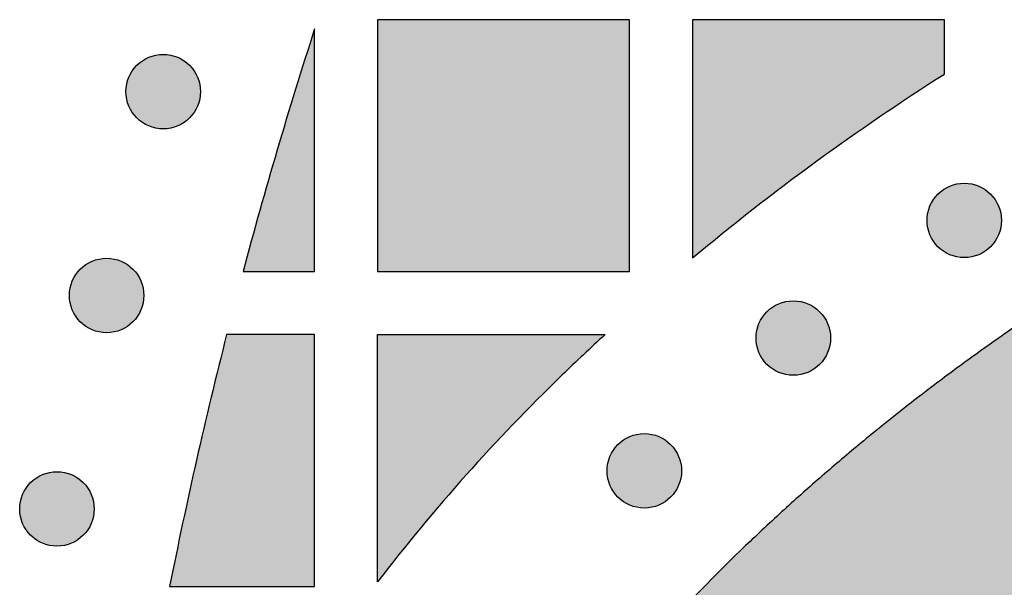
# Model space of a CAD drawing. Header units: millimetres. Extents: x -3873 to -97, y 912 to 4165.
# Tile 607 of 656: x -583 to -536, y 3965 to 3992. Entities that reach past the tile are written whole.
import ezdxf

# ---------------------------------------------------------------- set-up
doc = ezdxf.new("R2010")
doc.units = ezdxf.units.MM
doc.layers.add('pattern', color=7, linetype='Continuous', true_color=0x000000)

msp = doc.modelspace()

# ---------------------------------------------------------------- hatches: boundary and pattern name
at = {"layer": 'pattern'}
for points in [[(-572.499, 3980.323), (-569.092, 3980.323), (-569.092, 3991.88), (-570.869, 3986.123)], [(-566.092, 3980.323), (-554.092, 3980.323), (-554.092, 3992.323), (-566.092, 3992.323)], [(-539.092, 3989.732), (-539.092, 3992.323), (-551.092, 3992.323), (-551.092, 3980.971), (-548.201, 3983.305), (-545.234, 3985.546), (-542.196, 3987.689)], [(-575.049, 3990.151), (-575.077, 3990.178), (-575.106, 3990.205), (-575.136, 3990.232), (-575.167, 3990.258), (-575.199, 3990.284), (-575.231, 3990.309), (-575.264, 3990.334), (-575.299, 3990.358), (-575.333, 3990.382), (-575.369, 3990.404), (-575.406, 3990.426), (-575.443, 3990.448), (-575.481, 3990.468), (-575.52, 3990.488), (-575.559, 3990.507), (-575.599, 3990.525), (-575.64, 3990.542), (-575.681, 3990.558), (-575.723, 3990.573), (-575.766, 3990.587), (-575.809, 3990.6), (-575.852, 3990.612), (-575.896, 3990.623), (-575.94, 3990.633), (-575.985, 3990.642), (-576.03, 3990.649), (-576.075, 3990.656), (-576.121, 3990.661), (-576.166, 3990.665), (-576.212, 3990.668), (-576.258, 3990.67), (-576.304, 3990.67), (-576.35, 3990.67), (-576.396, 3990.668), (-576.442, 3990.665), (-576.487, 3990.661), (-576.533, 3990.656), (-576.578, 3990.649), (-576.623, 3990.642), (-576.667, 3990.633), (-576.712, 3990.623), (-576.756, 3990.612), (-576.799, 3990.6), (-576.842, 3990.587), (-576.885, 3990.573), (-576.927, 3990.558), (-576.968, 3990.542), (-577.009, 3990.525), (-577.049, 3990.507), (-577.088, 3990.488), (-577.127, 3990.468), (-577.165, 3990.448), (-577.202, 3990.426), (-577.239, 3990.404), (-577.274, 3990.382), (-577.309, 3990.358), (-577.343, 3990.334), (-577.377, 3990.309), (-577.409, 3990.284), (-577.441, 3990.258), (-577.471, 3990.232), (-577.501, 3990.205), (-577.53, 3990.178), (-577.559, 3990.151), (-577.586, 3990.123), (-577.613, 3990.094), (-577.64, 3990.064), (-577.666, 3990.033), (-577.692, 3990.001), (-577.717, 3989.969), (-577.742, 3989.936), (-577.766, 3989.902), (-577.789, 3989.867), (-577.812, 3989.831), (-577.834, 3989.794), (-577.855, 3989.757), (-577.876, 3989.719), (-577.895, 3989.68), (-577.914, 3989.641), (-577.932, 3989.601), (-577.949, 3989.56), (-577.965, 3989.519), (-577.98, 3989.477), (-577.995, 3989.434), (-578.008, 3989.391), (-578.02, 3989.348), (-578.031, 3989.304), (-578.041, 3989.26), (-578.049, 3989.215), (-578.057, 3989.17), (-578.063, 3989.125), (-578.069, 3989.079), (-578.073, 3989.034), (-578.076, 3988.988), (-578.078, 3988.942), (-578.078, 3988.896), (-578.078, 3988.85), (-578.076, 3988.804), (-578.073, 3988.759), (-578.069, 3988.713), (-578.063, 3988.667), (-578.057, 3988.622), (-578.049, 3988.577), (-578.041, 3988.533), (-578.031, 3988.488), (-578.02, 3988.444), (-578.008, 3988.401), (-577.995, 3988.358), (-577.98, 3988.315), (-577.965, 3988.274), (-577.949, 3988.232), (-577.932, 3988.191), (-577.914, 3988.151), (-577.895, 3988.112), (-577.876, 3988.073), (-577.855, 3988.035), (-577.834, 3987.998), (-577.812, 3987.961), (-577.789, 3987.926), (-577.766, 3987.891), (-577.742, 3987.857), (-577.717, 3987.823), (-577.692, 3987.791), (-577.666, 3987.759), (-577.64, 3987.729), (-577.613, 3987.699), (-577.586, 3987.67), (-577.559, 3987.642), (-577.53, 3987.614), (-577.501, 3987.587), (-577.471, 3987.56), (-577.441, 3987.534), (-577.409, 3987.508), (-577.377, 3987.483), (-577.343, 3987.458), (-577.309, 3987.434), (-577.274, 3987.411), (-577.239, 3987.388), (-577.202, 3987.366), (-577.165, 3987.345), (-577.127, 3987.324), (-577.088, 3987.305), (-577.049, 3987.286), (-577.009, 3987.268), (-576.968, 3987.251), (-576.927, 3987.235), (-576.885, 3987.22), (-576.842, 3987.205), (-576.799, 3987.192), (-576.756, 3987.18), (-576.712, 3987.169), (-576.667, 3987.16), (-576.623, 3987.151), (-576.578, 3987.143), (-576.533, 3987.137), (-576.487, 3987.131), (-576.442, 3987.127), (-576.396, 3987.124), (-576.35, 3987.122), (-576.304, 3987.122), (-576.258, 3987.122), (-576.212, 3987.124), (-576.166, 3987.127), (-576.121, 3987.131), (-576.075, 3987.137), (-576.03, 3987.143), (-575.985, 3987.151), (-575.94, 3987.16), (-575.896, 3987.169), (-575.852, 3987.18), (-575.809, 3987.192), (-575.766, 3987.205), (-575.723, 3987.22), (-575.681, 3987.235), (-575.64, 3987.251), (-575.599, 3987.268), (-575.559, 3987.286), (-575.52, 3987.305), (-575.481, 3987.324), (-575.443, 3987.345), (-575.406, 3987.366), (-575.369, 3987.388), (-575.333, 3987.411), (-575.299, 3987.434), (-575.264, 3987.458), (-575.231, 3987.483), (-575.199, 3987.508), (-575.167, 3987.534), (-575.136, 3987.56), (-575.106, 3987.587), (-575.077, 3987.614), (-575.049, 3987.642), (-575.022, 3987.67), (-574.995, 3987.699), (-574.968, 3987.729), (-574.942, 3987.759), (-574.916, 3987.791), (-574.891, 3987.823), (-574.866, 3987.857), (-574.842, 3987.891), (-574.819, 3987.926), (-574.796, 3987.961), (-574.774, 3987.998), (-574.752, 3988.035), (-574.732, 3988.073), (-574.712, 3988.112), (-574.694, 3988.151), (-574.676, 3988.191), (-574.659, 3988.232), (-574.642, 3988.274), (-574.627, 3988.315), (-574.613, 3988.358), (-574.6, 3988.401), (-574.588, 3988.444), (-574.577, 3988.488), (-574.567, 3988.533), (-574.559, 3988.577), (-574.551, 3988.622), (-574.544, 3988.667), (-574.539, 3988.713), (-574.535, 3988.759), (-574.532, 3988.804), (-574.53, 3988.85), (-574.53, 3988.896), (-574.53, 3988.942), (-574.532, 3988.988), (-574.535, 3989.034), (-574.539, 3989.079), (-574.544, 3989.125), (-574.551, 3989.17), (-574.559, 3989.215), (-574.567, 3989.26), (-574.577, 3989.304), (-574.588, 3989.348), (-574.6, 3989.391), (-574.613, 3989.434), (-574.627, 3989.477), (-574.642, 3989.519), (-574.659, 3989.56), (-574.676, 3989.601), (-574.694, 3989.641), (-574.712, 3989.68), (-574.732, 3989.719), (-574.752, 3989.757), (-574.774, 3989.794), (-574.796, 3989.831), (-574.819, 3989.867), (-574.842, 3989.902), (-574.866, 3989.936), (-574.891, 3989.969), (-574.916, 3990.001), (-574.942, 3990.033), (-574.968, 3990.064), (-574.995, 3990.094), (-575.022, 3990.123)], [(-499.527, 3981.789), (-516.217, 3988.181), (-518.472, 3987.236), (-520.708, 3986.235), (-522.923, 3985.18), (-525.115, 3984.07), (-527.283, 3982.906), (-529.424, 3981.69), (-531.536, 3980.421), (-533.618, 3979.102), (-535.667, 3977.734), (-537.683, 3976.316), (-539.662, 3974.852), (-541.605, 3973.342), (-543.508, 3971.787), (-545.37, 3970.19), (-547.191, 3968.551), (-548.969, 3966.873), (-550.105, 3965.751), (-551.22, 3964.605), (-552.312, 3963.434), (-553.381, 3962.24), (-554.426, 3961.023), (-555.446, 3959.783), (-556.441, 3958.523), (-557.409, 3957.241), (-558.351, 3955.94), (-559.266, 3954.62), (-560.153, 3953.282), (-561.011, 3951.927), (-561.841, 3950.556), (-562.641, 3949.169), (-563.411, 3947.768), (-564.152, 3946.353), (-564.934, 3944.763), (-565.671, 3943.143), (-566.362, 3941.495), (-567.006, 3939.821), (-567.602, 3938.124), (-568.148, 3936.405), (-568.644, 3934.667), (-569.089, 3932.912), (-569.482, 3931.142), (-569.824, 3929.359), (-570.112, 3927.567), (-570.348, 3925.766), (-570.531, 3923.961), (-570.662, 3922.152), (-570.74, 3920.343), (-570.766, 3918.536), (-570.742, 3916.728), (-570.665, 3914.919), (-570.536, 3913.11), (-570.354, 3911.304), (-570.12, 3909.504), (-569.833, 3907.711), (-569.493, 3905.928), (-569.102, 3904.158), (-568.658, 3902.402), (-568.164, 3900.664), (-567.619, 3898.944), (-567.025, 3897.247), (-566.382, 3895.573), (-565.693, 3893.924), (-564.957, 3892.303), (-564.176, 3890.712), (-563.437, 3889.297), (-562.668, 3887.895), (-561.869, 3886.507), (-561.04, 3885.135), (-560.183, 3883.779), (-559.298, 3882.441), (-558.384, 3881.12), (-557.443, 3879.818), (-556.476, 3878.536), (-555.482, 3877.274), (-554.463, 3876.034), (-553.419, 3874.816), (-552.351, 3873.621), (-551.26, 3872.449), (-550.146, 3871.302), (-549.011, 3870.179), (-547.235, 3868.499), (-545.415, 3866.859), (-543.554, 3865.26), (-541.652, 3863.704), (-539.711, 3862.192), (-537.733, 3860.726), (-535.719, 3859.307), (-533.671, 3857.936), (-531.59, 3856.616), (-529.479, 3855.346), (-527.339, 3854.127), (-525.172, 3852.962), (-522.981, 3851.85), (-520.767, 3850.792), (-518.532, 3849.79), (-516.278, 3848.843), (-499.583, 3855.22), (-511.762, 3859.961), (-513.752, 3860.797), (-515.725, 3861.682), (-517.68, 3862.616), (-519.615, 3863.597), (-521.528, 3864.626), (-523.417, 3865.702), (-525.281, 3866.823), (-527.118, 3867.989), (-528.926, 3869.199), (-530.705, 3870.452), (-532.451, 3871.747), (-534.165, 3873.081), (-535.844, 3874.455), (-537.487, 3875.867), (-539.094, 3877.315), (-540.662, 3878.798), (-541.622, 3879.748), (-542.563, 3880.718), (-543.486, 3881.708), (-544.388, 3882.719), (-545.271, 3883.748), (-546.132, 3884.797), (-546.973, 3885.863), (-547.791, 3886.947), (-548.586, 3888.048), (-549.358, 3889.164), (-550.107, 3890.296), (-550.832, 3891.443), (-551.532, 3892.603), (-552.207, 3893.776), (-552.858, 3894.961), (-553.483, 3896.157), (-554.108, 3897.433), (-554.698, 3898.733), (-555.251, 3900.056), (-555.766, 3901.4), (-556.243, 3902.763), (-556.679, 3904.144), (-557.076, 3905.541), (-557.431, 3906.953), (-557.745, 3908.377), (-558.017, 3909.811), (-558.248, 3911.254), (-558.436, 3912.704), (-558.581, 3914.158), (-558.685, 3915.615), (-558.746, 3917.073), (-558.766, 3918.53), (-558.745, 3919.987), (-558.682, 3921.445), (-558.578, 3922.903), (-558.431, 3924.357), (-558.241, 3925.806), (-558.01, 3927.249), (-557.736, 3928.683), (-557.421, 3930.107), (-557.064, 3931.518), (-556.667, 3932.915), (-556.229, 3934.295), (-555.751, 3935.658), (-555.235, 3937.002), (-554.681, 3938.324), (-554.09, 3939.623), (-553.463, 3940.899), (-552.837, 3942.095), (-552.186, 3943.279), (-551.509, 3944.452), (-550.808, 3945.611), (-550.082, 3946.757), (-549.333, 3947.888), (-548.559, 3949.004), (-547.763, 3950.104), (-546.944, 3951.187), (-546.103, 3952.253), (-545.241, 3953.3), (-544.357, 3954.329), (-543.453, 3955.339), (-542.53, 3956.329), (-541.588, 3957.298), (-540.627, 3958.246), (-539.058, 3959.728), (-537.45, 3961.175), (-535.806, 3962.585), (-534.125, 3963.958), (-532.411, 3965.291), (-530.663, 3966.584), (-528.883, 3967.835), (-527.074, 3969.044), (-525.236, 3970.208), (-523.371, 3971.328), (-521.481, 3972.402), (-519.567, 3973.429), (-517.631, 3974.409), (-515.676, 3975.341), (-513.701, 3976.225), (-511.711, 3977.059)], [(-536.89, 3984.015), (-536.918, 3984.042), (-536.947, 3984.069), (-536.977, 3984.096), (-537.008, 3984.122), (-537.039, 3984.148), (-537.072, 3984.173), (-537.105, 3984.198), (-537.139, 3984.222), (-537.174, 3984.245), (-537.21, 3984.268), (-537.246, 3984.29), (-537.284, 3984.311), (-537.322, 3984.332), (-537.36, 3984.352), (-537.4, 3984.37), (-537.44, 3984.388), (-537.481, 3984.405), (-537.522, 3984.421), (-537.564, 3984.437), (-537.606, 3984.451), (-537.649, 3984.464), (-537.693, 3984.476), (-537.737, 3984.487), (-537.781, 3984.497), (-537.826, 3984.505), (-537.871, 3984.513), (-537.916, 3984.519), (-537.961, 3984.525), (-538.007, 3984.529), (-538.053, 3984.532), (-538.099, 3984.534), (-538.145, 3984.534), (-538.19, 3984.534), (-538.236, 3984.532), (-538.282, 3984.529), (-538.328, 3984.525), (-538.373, 3984.519), (-538.418, 3984.513), (-538.463, 3984.505), (-538.508, 3984.497), (-538.552, 3984.487), (-538.596, 3984.476), (-538.64, 3984.464), (-538.683, 3984.451), (-538.725, 3984.437), (-538.767, 3984.421), (-538.809, 3984.405), (-538.849, 3984.388), (-538.889, 3984.37), (-538.929, 3984.352), (-538.967, 3984.332), (-539.006, 3984.311), (-539.043, 3984.29), (-539.079, 3984.268), (-539.115, 3984.245), (-539.15, 3984.222), (-539.184, 3984.198), (-539.217, 3984.173), (-539.25, 3984.148), (-539.281, 3984.122), (-539.312, 3984.096), (-539.342, 3984.069), (-539.371, 3984.042), (-539.399, 3984.015), (-539.427, 3983.986), (-539.454, 3983.957), (-539.481, 3983.928), (-539.507, 3983.897), (-539.533, 3983.865), (-539.558, 3983.833), (-539.582, 3983.799), (-539.606, 3983.765), (-539.63, 3983.73), (-539.653, 3983.695), (-539.675, 3983.658), (-539.696, 3983.621), (-539.716, 3983.583), (-539.736, 3983.544), (-539.755, 3983.505), (-539.773, 3983.465), (-539.79, 3983.424), (-539.806, 3983.383), (-539.821, 3983.341), (-539.835, 3983.298), (-539.848, 3983.255), (-539.86, 3983.212), (-539.871, 3983.168), (-539.881, 3983.124), (-539.89, 3983.079), (-539.898, 3983.034), (-539.904, 3982.989), (-539.909, 3982.943), (-539.913, 3982.898), (-539.916, 3982.852), (-539.918, 3982.806), (-539.919, 3982.76), (-539.918, 3982.714), (-539.916, 3982.668), (-539.913, 3982.622), (-539.909, 3982.577), (-539.904, 3982.531), (-539.898, 3982.486), (-539.89, 3982.441), (-539.881, 3982.396), (-539.871, 3982.352), (-539.86, 3982.308), (-539.848, 3982.265), (-539.835, 3982.222), (-539.821, 3982.179), (-539.806, 3982.137), (-539.79, 3982.096), (-539.773, 3982.055), (-539.755, 3982.015), (-539.736, 3981.976), (-539.716, 3981.937), (-539.696, 3981.899), (-539.675, 3981.862), (-539.653, 3981.825), (-539.63, 3981.79), (-539.606, 3981.755), (-539.582, 3981.721), (-539.558, 3981.687), (-539.533, 3981.655), (-539.507, 3981.623), (-539.481, 3981.592), (-539.454, 3981.563), (-539.427, 3981.534), (-539.399, 3981.505), (-539.371, 3981.478), (-539.342, 3981.451), (-539.312, 3981.424), (-539.281, 3981.398), (-539.25, 3981.372), (-539.217, 3981.347), (-539.184, 3981.322), (-539.15, 3981.298), (-539.115, 3981.275), (-539.079, 3981.252), (-539.043, 3981.23), (-539.006, 3981.209), (-538.967, 3981.188), (-538.929, 3981.168), (-538.889, 3981.15), (-538.849, 3981.132), (-538.809, 3981.115), (-538.767, 3981.099), (-538.725, 3981.083), (-538.683, 3981.069), (-538.64, 3981.056), (-538.596, 3981.044), (-538.552, 3981.033), (-538.508, 3981.023), (-538.463, 3981.015), (-538.418, 3981.007), (-538.373, 3981.001), (-538.328, 3980.995), (-538.282, 3980.991), (-538.236, 3980.988), (-538.19, 3980.986), (-538.145, 3980.986), (-538.099, 3980.986), (-538.053, 3980.988), (-538.007, 3980.991), (-537.961, 3980.995), (-537.916, 3981.001), (-537.871, 3981.007), (-537.826, 3981.015), (-537.781, 3981.023), (-537.737, 3981.033), (-537.693, 3981.044), (-537.649, 3981.056), (-537.606, 3981.069), (-537.564, 3981.083), (-537.522, 3981.099), (-537.481, 3981.115), (-537.44, 3981.132), (-537.4, 3981.15), (-537.36, 3981.168), (-537.322, 3981.188), (-537.284, 3981.209), (-537.246, 3981.23), (-537.21, 3981.252), (-537.174, 3981.275), (-537.139, 3981.298), (-537.105, 3981.322), (-537.072, 3981.347), (-537.039, 3981.372), (-537.008, 3981.398), (-536.977, 3981.424), (-536.947, 3981.451), (-536.918, 3981.478), (-536.89, 3981.505), (-536.862, 3981.534), (-536.835, 3981.563), (-536.809, 3981.592), (-536.782, 3981.623), (-536.756, 3981.655), (-536.731, 3981.687), (-536.707, 3981.721), (-536.683, 3981.755), (-536.659, 3981.79), (-536.636, 3981.825), (-536.614, 3981.862), (-536.593, 3981.899), (-536.573, 3981.937), (-536.553, 3981.976), (-536.534, 3982.015), (-536.516, 3982.055), (-536.499, 3982.096), (-536.483, 3982.137), (-536.468, 3982.179), (-536.454, 3982.222), (-536.441, 3982.265), (-536.429, 3982.308), (-536.418, 3982.352), (-536.408, 3982.396), (-536.399, 3982.441), (-536.392, 3982.486), (-536.385, 3982.531), (-536.38, 3982.577), (-536.376, 3982.622), (-536.373, 3982.668), (-536.371, 3982.714), (-536.37, 3982.76), (-536.371, 3982.806), (-536.373, 3982.852), (-536.376, 3982.898), (-536.38, 3982.943), (-536.385, 3982.989), (-536.392, 3983.034), (-536.399, 3983.079), (-536.408, 3983.124), (-536.418, 3983.168), (-536.429, 3983.212), (-536.441, 3983.255), (-536.454, 3983.298), (-536.468, 3983.341), (-536.483, 3983.383), (-536.499, 3983.424), (-536.516, 3983.465), (-536.534, 3983.505), (-536.553, 3983.544), (-536.573, 3983.583), (-536.593, 3983.621), (-536.614, 3983.658), (-536.636, 3983.695), (-536.659, 3983.73), (-536.683, 3983.765), (-536.707, 3983.799), (-536.731, 3983.833), (-536.756, 3983.865), (-536.782, 3983.897), (-536.809, 3983.928), (-536.835, 3983.957), (-536.862, 3983.986)], [(-577.744, 3980.438), (-577.772, 3980.466), (-577.801, 3980.493), (-577.831, 3980.52), (-577.862, 3980.546), (-577.894, 3980.572), (-577.926, 3980.597), (-577.959, 3980.622), (-577.994, 3980.646), (-578.028, 3980.669), (-578.064, 3980.692), (-578.101, 3980.714), (-578.138, 3980.735), (-578.176, 3980.756), (-578.215, 3980.775), (-578.254, 3980.794), (-578.294, 3980.812), (-578.335, 3980.829), (-578.376, 3980.845), (-578.418, 3980.86), (-578.461, 3980.875), (-578.504, 3980.888), (-578.547, 3980.9), (-578.591, 3980.911), (-578.635, 3980.921), (-578.68, 3980.929), (-578.725, 3980.937), (-578.77, 3980.943), (-578.816, 3980.949), (-578.861, 3980.953), (-578.907, 3980.956), (-578.953, 3980.958), (-578.999, 3980.958), (-579.045, 3980.958), (-579.091, 3980.956), (-579.137, 3980.953), (-579.182, 3980.949), (-579.228, 3980.943), (-579.273, 3980.937), (-579.318, 3980.929), (-579.362, 3980.921), (-579.407, 3980.911), (-579.451, 3980.9), (-579.494, 3980.888), (-579.537, 3980.875), (-579.58, 3980.86), (-579.622, 3980.845), (-579.663, 3980.829), (-579.704, 3980.812), (-579.744, 3980.794), (-579.783, 3980.775), (-579.822, 3980.756), (-579.86, 3980.735), (-579.897, 3980.714), (-579.934, 3980.692), (-579.969, 3980.669), (-580.004, 3980.646), (-580.038, 3980.622), (-580.072, 3980.597), (-580.104, 3980.572), (-580.136, 3980.546), (-580.166, 3980.52), (-580.196, 3980.493), (-580.225, 3980.466), (-580.254, 3980.438), (-580.281, 3980.41), (-580.308, 3980.381), (-580.335, 3980.351), (-580.361, 3980.321), (-580.387, 3980.289), (-580.412, 3980.257), (-580.437, 3980.223), (-580.461, 3980.189), (-580.484, 3980.154), (-580.507, 3980.119), (-580.529, 3980.082), (-580.55, 3980.045), (-580.571, 3980.007), (-580.59, 3979.968), (-580.609, 3979.929), (-580.627, 3979.889), (-580.644, 3979.848), (-580.66, 3979.807), (-580.675, 3979.765), (-580.69, 3979.722), (-580.703, 3979.679), (-580.715, 3979.636), (-580.726, 3979.592), (-580.736, 3979.547), (-580.744, 3979.503), (-580.752, 3979.458), (-580.758, 3979.413), (-580.764, 3979.367), (-580.768, 3979.321), (-580.771, 3979.276), (-580.773, 3979.23), (-580.773, 3979.184), (-580.773, 3979.138), (-580.771, 3979.092), (-580.768, 3979.046), (-580.764, 3979.001), (-580.758, 3978.955), (-580.752, 3978.91), (-580.744, 3978.865), (-580.736, 3978.82), (-580.726, 3978.776), (-580.715, 3978.732), (-580.703, 3978.689), (-580.69, 3978.646), (-580.675, 3978.603), (-580.66, 3978.561), (-580.644, 3978.52), (-580.627, 3978.479), (-580.609, 3978.439), (-580.59, 3978.4), (-580.571, 3978.361), (-580.55, 3978.323), (-580.529, 3978.286), (-580.507, 3978.249), (-580.484, 3978.213), (-580.461, 3978.178), (-580.437, 3978.144), (-580.412, 3978.111), (-580.387, 3978.079), (-580.361, 3978.047), (-580.335, 3978.016), (-580.308, 3977.986), (-580.281, 3977.957), (-580.254, 3977.929), (-580.225, 3977.902), (-580.196, 3977.875), (-580.166, 3977.848), (-580.136, 3977.822), (-580.104, 3977.796), (-580.072, 3977.771), (-580.038, 3977.746), (-580.004, 3977.722), (-579.969, 3977.698), (-579.934, 3977.676), (-579.897, 3977.654), (-579.86, 3977.632), (-579.822, 3977.612), (-579.783, 3977.592), (-579.744, 3977.573), (-579.704, 3977.556), (-579.663, 3977.538), (-579.622, 3977.522), (-579.58, 3977.507), (-579.537, 3977.493), (-579.494, 3977.48), (-579.451, 3977.468), (-579.407, 3977.457), (-579.362, 3977.447), (-579.318, 3977.438), (-579.273, 3977.431), (-579.228, 3977.424), (-579.182, 3977.419), (-579.137, 3977.415), (-579.091, 3977.412), (-579.045, 3977.41), (-578.999, 3977.41), (-578.953, 3977.41), (-578.907, 3977.412), (-578.861, 3977.415), (-578.816, 3977.419), (-578.77, 3977.424), (-578.725, 3977.431), (-578.68, 3977.438), (-578.635, 3977.447), (-578.591, 3977.457), (-578.547, 3977.468), (-578.504, 3977.48), (-578.461, 3977.493), (-578.418, 3977.507), (-578.376, 3977.522), (-578.335, 3977.538), (-578.294, 3977.556), (-578.254, 3977.573), (-578.215, 3977.592), (-578.176, 3977.612), (-578.138, 3977.632), (-578.101, 3977.654), (-578.064, 3977.676), (-578.028, 3977.698), (-577.994, 3977.722), (-577.959, 3977.746), (-577.926, 3977.771), (-577.894, 3977.796), (-577.862, 3977.822), (-577.831, 3977.848), (-577.801, 3977.875), (-577.772, 3977.902), (-577.744, 3977.929), (-577.717, 3977.957), (-577.69, 3977.986), (-577.663, 3978.016), (-577.637, 3978.047), (-577.611, 3978.079), (-577.586, 3978.111), (-577.561, 3978.144), (-577.537, 3978.178), (-577.514, 3978.213), (-577.491, 3978.249), (-577.469, 3978.286), (-577.448, 3978.323), (-577.427, 3978.361), (-577.407, 3978.4), (-577.389, 3978.439), (-577.371, 3978.479), (-577.354, 3978.52), (-577.337, 3978.561), (-577.322, 3978.603), (-577.308, 3978.646), (-577.295, 3978.689), (-577.283, 3978.732), (-577.272, 3978.776), (-577.262, 3978.82), (-577.254, 3978.865), (-577.246, 3978.91), (-577.239, 3978.955), (-577.234, 3979.001), (-577.23, 3979.046), (-577.227, 3979.092), (-577.225, 3979.138), (-577.225, 3979.184), (-577.225, 3979.23), (-577.227, 3979.276), (-577.23, 3979.321), (-577.234, 3979.367), (-577.239, 3979.413), (-577.246, 3979.458), (-577.254, 3979.503), (-577.262, 3979.547), (-577.272, 3979.592), (-577.283, 3979.636), (-577.295, 3979.679), (-577.308, 3979.722), (-577.322, 3979.765), (-577.337, 3979.807), (-577.354, 3979.848), (-577.371, 3979.889), (-577.389, 3979.929), (-577.407, 3979.968), (-577.427, 3980.007), (-577.448, 3980.045), (-577.469, 3980.082), (-577.491, 3980.119), (-577.514, 3980.154), (-577.537, 3980.189), (-577.561, 3980.223), (-577.586, 3980.257), (-577.611, 3980.289), (-577.637, 3980.321), (-577.663, 3980.351), (-577.69, 3980.381), (-577.717, 3980.41)], [(-545.033, 3978.411), (-545.061, 3978.438), (-545.09, 3978.465), (-545.12, 3978.492), (-545.151, 3978.518), (-545.183, 3978.544), (-545.215, 3978.569), (-545.248, 3978.594), (-545.282, 3978.618), (-545.317, 3978.641), (-545.353, 3978.664), (-545.39, 3978.686), (-545.427, 3978.707), (-545.465, 3978.728), (-545.504, 3978.748), (-545.543, 3978.766), (-545.583, 3978.784), (-545.624, 3978.801), (-545.665, 3978.818), (-545.707, 3978.833), (-545.75, 3978.847), (-545.793, 3978.86), (-545.836, 3978.872), (-545.88, 3978.883), (-545.924, 3978.893), (-545.969, 3978.901), (-546.014, 3978.909), (-546.059, 3978.916), (-546.105, 3978.921), (-546.15, 3978.925), (-546.196, 3978.928), (-546.242, 3978.93), (-546.288, 3978.93), (-546.334, 3978.93), (-546.38, 3978.928), (-546.425, 3978.925), (-546.471, 3978.921), (-546.517, 3978.916), (-546.562, 3978.909), (-546.607, 3978.901), (-546.651, 3978.893), (-546.696, 3978.883), (-546.74, 3978.872), (-546.783, 3978.86), (-546.826, 3978.847), (-546.869, 3978.833), (-546.91, 3978.818), (-546.952, 3978.801), (-546.993, 3978.784), (-547.033, 3978.766), (-547.072, 3978.748), (-547.111, 3978.728), (-547.149, 3978.707), (-547.186, 3978.686), (-547.223, 3978.664), (-547.258, 3978.641), (-547.293, 3978.618), (-547.327, 3978.594), (-547.361, 3978.569), (-547.393, 3978.544), (-547.425, 3978.518), (-547.455, 3978.492), (-547.485, 3978.465), (-547.514, 3978.438), (-547.542, 3978.411), (-547.57, 3978.382), (-547.597, 3978.353), (-547.624, 3978.324), (-547.65, 3978.293), (-547.676, 3978.261), (-547.701, 3978.229), (-547.726, 3978.196), (-547.75, 3978.161), (-547.773, 3978.126), (-547.796, 3978.091), (-547.818, 3978.054), (-547.839, 3978.017), (-547.86, 3977.979), (-547.879, 3977.94), (-547.898, 3977.901), (-547.916, 3977.861), (-547.933, 3977.82), (-547.949, 3977.779), (-547.964, 3977.737), (-547.979, 3977.694), (-547.992, 3977.651), (-548.004, 3977.608), (-548.015, 3977.564), (-548.025, 3977.52), (-548.033, 3977.475), (-548.041, 3977.43), (-548.047, 3977.385), (-548.053, 3977.339), (-548.057, 3977.294), (-548.06, 3977.248), (-548.062, 3977.202), (-548.062, 3977.156), (-548.062, 3977.11), (-548.06, 3977.064), (-548.057, 3977.018), (-548.053, 3976.973), (-548.047, 3976.927), (-548.041, 3976.882), (-548.033, 3976.837), (-548.025, 3976.792), (-548.015, 3976.748), (-548.004, 3976.704), (-547.992, 3976.661), (-547.979, 3976.618), (-547.964, 3976.575), (-547.949, 3976.533), (-547.933, 3976.492), (-547.916, 3976.451), (-547.898, 3976.411), (-547.879, 3976.372), (-547.86, 3976.333), (-547.839, 3976.295), (-547.818, 3976.258), (-547.796, 3976.221), (-547.773, 3976.186), (-547.75, 3976.151), (-547.726, 3976.117), (-547.701, 3976.083), (-547.676, 3976.051), (-547.65, 3976.019), (-547.624, 3975.988), (-547.597, 3975.959), (-547.57, 3975.93), (-547.542, 3975.901), (-547.514, 3975.874), (-547.485, 3975.847), (-547.455, 3975.82), (-547.425, 3975.794), (-547.393, 3975.768), (-547.361, 3975.743), (-547.327, 3975.718), (-547.293, 3975.694), (-547.258, 3975.671), (-547.223, 3975.648), (-547.186, 3975.626), (-547.149, 3975.605), (-547.111, 3975.584), (-547.072, 3975.564), (-547.033, 3975.546), (-546.993, 3975.528), (-546.952, 3975.511), (-546.91, 3975.495), (-546.869, 3975.479), (-546.826, 3975.465), (-546.783, 3975.452), (-546.74, 3975.44), (-546.696, 3975.429), (-546.651, 3975.419), (-546.607, 3975.411), (-546.562, 3975.403), (-546.517, 3975.397), (-546.471, 3975.391), (-546.425, 3975.387), (-546.38, 3975.384), (-546.334, 3975.382), (-546.288, 3975.382), (-546.242, 3975.382), (-546.196, 3975.384), (-546.15, 3975.387), (-546.105, 3975.391), (-546.059, 3975.397), (-546.014, 3975.403), (-545.969, 3975.411), (-545.924, 3975.419), (-545.88, 3975.429), (-545.836, 3975.44), (-545.793, 3975.452), (-545.75, 3975.465), (-545.707, 3975.479), (-545.665, 3975.495), (-545.624, 3975.511), (-545.583, 3975.528), (-545.543, 3975.546), (-545.504, 3975.564), (-545.465, 3975.584), (-545.427, 3975.605), (-545.39, 3975.626), (-545.353, 3975.648), (-545.317, 3975.671), (-545.282, 3975.694), (-545.248, 3975.718), (-545.215, 3975.743), (-545.183, 3975.768), (-545.151, 3975.794), (-545.12, 3975.82), (-545.09, 3975.847), (-545.061, 3975.874), (-545.033, 3975.901), (-545.006, 3975.93), (-544.979, 3975.959), (-544.952, 3975.988), (-544.926, 3976.019), (-544.9, 3976.051), (-544.875, 3976.083), (-544.85, 3976.117), (-544.826, 3976.151), (-544.802, 3976.186), (-544.78, 3976.221), (-544.758, 3976.258), (-544.736, 3976.295), (-544.716, 3976.333), (-544.696, 3976.372), (-544.677, 3976.411), (-544.66, 3976.451), (-544.642, 3976.492), (-544.626, 3976.533), (-544.611, 3976.575), (-544.597, 3976.618), (-544.584, 3976.661), (-544.572, 3976.704), (-544.561, 3976.748), (-544.551, 3976.792), (-544.542, 3976.837), (-544.535, 3976.882), (-544.528, 3976.927), (-544.523, 3976.973), (-544.519, 3977.018), (-544.516, 3977.064), (-544.514, 3977.11), (-544.514, 3977.156), (-544.514, 3977.202), (-544.516, 3977.248), (-544.519, 3977.294), (-544.523, 3977.339), (-544.528, 3977.385), (-544.535, 3977.43), (-544.542, 3977.475), (-544.551, 3977.52), (-544.561, 3977.564), (-544.572, 3977.608), (-544.584, 3977.651), (-544.597, 3977.694), (-544.611, 3977.737), (-544.626, 3977.779), (-544.642, 3977.82), (-544.66, 3977.861), (-544.677, 3977.901), (-544.696, 3977.94), (-544.716, 3977.979), (-544.736, 3978.017), (-544.758, 3978.054), (-544.78, 3978.091), (-544.802, 3978.126), (-544.826, 3978.161), (-544.85, 3978.196), (-544.875, 3978.229), (-544.9, 3978.261), (-544.926, 3978.293), (-544.952, 3978.324), (-544.979, 3978.353), (-545.006, 3978.382)], [(-573.281, 3977.323), (-574.717, 3971.341), (-575.997, 3965.323), (-569.092, 3965.323), (-569.092, 3977.323)], [(-555.253, 3977.323), (-557.31, 3975.382), (-558.485, 3974.225), (-559.639, 3973.046), (-560.772, 3971.845), (-561.882, 3970.623), (-562.97, 3969.382), (-564.035, 3968.12), (-565.075, 3966.84), (-566.092, 3965.541), (-566.092, 3977.323)], [(-552.132, 3972.084), (-552.16, 3972.112), (-552.189, 3972.139), (-552.219, 3972.166), (-552.249, 3972.192), (-552.281, 3972.218), (-552.313, 3972.243), (-552.347, 3972.268), (-552.381, 3972.292), (-552.416, 3972.315), (-552.451, 3972.338), (-552.488, 3972.36), (-552.525, 3972.381), (-552.563, 3972.402), (-552.602, 3972.421), (-552.641, 3972.44), (-552.681, 3972.458), (-552.722, 3972.475), (-552.764, 3972.491), (-552.805, 3972.506), (-552.848, 3972.52), (-552.891, 3972.533), (-552.934, 3972.546), (-552.978, 3972.556), (-553.023, 3972.566), (-553.067, 3972.575), (-553.112, 3972.583), (-553.157, 3972.589), (-553.203, 3972.595), (-553.249, 3972.599), (-553.294, 3972.602), (-553.34, 3972.603), (-553.386, 3972.604), (-553.432, 3972.603), (-553.478, 3972.602), (-553.524, 3972.599), (-553.569, 3972.595), (-553.615, 3972.589), (-553.66, 3972.583), (-553.705, 3972.575), (-553.75, 3972.566), (-553.794, 3972.556), (-553.838, 3972.546), (-553.881, 3972.533), (-553.924, 3972.52), (-553.967, 3972.506), (-554.009, 3972.491), (-554.05, 3972.475), (-554.091, 3972.458), (-554.131, 3972.44), (-554.17, 3972.421), (-554.209, 3972.402), (-554.247, 3972.381), (-554.284, 3972.36), (-554.321, 3972.338), (-554.357, 3972.315), (-554.392, 3972.292), (-554.426, 3972.268), (-554.459, 3972.243), (-554.491, 3972.218), (-554.523, 3972.192), (-554.554, 3972.166), (-554.584, 3972.139), (-554.613, 3972.112), (-554.641, 3972.084), (-554.668, 3972.056), (-554.695, 3972.027), (-554.722, 3971.997), (-554.748, 3971.967), (-554.774, 3971.935), (-554.799, 3971.902), (-554.824, 3971.869), (-554.848, 3971.835), (-554.872, 3971.8), (-554.894, 3971.764), (-554.916, 3971.728), (-554.938, 3971.691), (-554.958, 3971.653), (-554.978, 3971.614), (-554.997, 3971.575), (-555.015, 3971.534), (-555.032, 3971.494), (-555.048, 3971.452), (-555.063, 3971.41), (-555.077, 3971.368), (-555.09, 3971.325), (-555.102, 3971.281), (-555.113, 3971.238), (-555.123, 3971.193), (-555.132, 3971.149), (-555.139, 3971.104), (-555.146, 3971.058), (-555.151, 3971.013), (-555.155, 3970.967), (-555.158, 3970.922), (-555.16, 3970.876), (-555.16, 3970.83), (-555.16, 3970.784), (-555.158, 3970.738), (-555.155, 3970.692), (-555.151, 3970.646), (-555.146, 3970.601), (-555.139, 3970.556), (-555.132, 3970.511), (-555.123, 3970.466), (-555.113, 3970.422), (-555.102, 3970.378), (-555.09, 3970.334), (-555.077, 3970.291), (-555.063, 3970.249), (-555.048, 3970.207), (-555.032, 3970.166), (-555.015, 3970.125), (-554.997, 3970.085), (-554.978, 3970.045), (-554.958, 3970.007), (-554.938, 3969.969), (-554.916, 3969.931), (-554.894, 3969.895), (-554.872, 3969.859), (-554.848, 3969.824), (-554.824, 3969.79), (-554.799, 3969.757), (-554.774, 3969.724), (-554.748, 3969.693), (-554.722, 3969.662), (-554.695, 3969.632), (-554.668, 3969.603), (-554.641, 3969.575), (-554.613, 3969.548), (-554.584, 3969.52), (-554.554, 3969.494), (-554.523, 3969.467), (-554.491, 3969.442), (-554.459, 3969.416), (-554.426, 3969.392), (-554.392, 3969.368), (-554.357, 3969.344), (-554.321, 3969.322), (-554.284, 3969.3), (-554.247, 3969.278), (-554.209, 3969.258), (-554.17, 3969.238), (-554.131, 3969.219), (-554.091, 3969.201), (-554.05, 3969.184), (-554.009, 3969.168), (-553.967, 3969.153), (-553.924, 3969.139), (-553.881, 3969.126), (-553.838, 3969.114), (-553.794, 3969.103), (-553.75, 3969.093), (-553.705, 3969.084), (-553.66, 3969.077), (-553.615, 3969.07), (-553.569, 3969.065), (-553.524, 3969.061), (-553.478, 3969.058), (-553.432, 3969.056), (-553.386, 3969.055), (-553.34, 3969.056), (-553.294, 3969.058), (-553.249, 3969.061), (-553.203, 3969.065), (-553.157, 3969.07), (-553.112, 3969.077), (-553.067, 3969.084), (-553.023, 3969.093), (-552.978, 3969.103), (-552.934, 3969.114), (-552.891, 3969.126), (-552.848, 3969.139), (-552.805, 3969.153), (-552.764, 3969.168), (-552.722, 3969.184), (-552.681, 3969.201), (-552.641, 3969.219), (-552.602, 3969.238), (-552.563, 3969.258), (-552.525, 3969.278), (-552.488, 3969.3), (-552.451, 3969.322), (-552.416, 3969.344), (-552.381, 3969.368), (-552.347, 3969.392), (-552.313, 3969.416), (-552.281, 3969.442), (-552.249, 3969.467), (-552.219, 3969.494), (-552.189, 3969.52), (-552.16, 3969.548), (-552.132, 3969.575), (-552.104, 3969.603), (-552.077, 3969.632), (-552.05, 3969.662), (-552.024, 3969.693), (-551.998, 3969.724), (-551.973, 3969.757), (-551.948, 3969.79), (-551.924, 3969.824), (-551.901, 3969.859), (-551.878, 3969.895), (-551.856, 3969.931), (-551.835, 3969.969), (-551.814, 3970.007), (-551.795, 3970.045), (-551.776, 3970.085), (-551.758, 3970.125), (-551.741, 3970.166), (-551.725, 3970.207), (-551.71, 3970.249), (-551.695, 3970.291), (-551.682, 3970.334), (-551.67, 3970.378), (-551.659, 3970.422), (-551.65, 3970.466), (-551.641, 3970.511), (-551.633, 3970.556), (-551.627, 3970.601), (-551.621, 3970.646), (-551.617, 3970.692), (-551.614, 3970.738), (-551.612, 3970.784), (-551.612, 3970.83), (-551.612, 3970.876), (-551.614, 3970.922), (-551.617, 3970.967), (-551.621, 3971.013), (-551.627, 3971.058), (-551.633, 3971.104), (-551.641, 3971.149), (-551.65, 3971.193), (-551.659, 3971.238), (-551.67, 3971.281), (-551.682, 3971.325), (-551.695, 3971.368), (-551.71, 3971.41), (-551.725, 3971.452), (-551.741, 3971.494), (-551.758, 3971.534), (-551.776, 3971.575), (-551.795, 3971.614), (-551.814, 3971.653), (-551.835, 3971.691), (-551.856, 3971.728), (-551.878, 3971.764), (-551.901, 3971.8), (-551.924, 3971.835), (-551.948, 3971.869), (-551.973, 3971.902), (-551.998, 3971.935), (-552.024, 3971.967), (-552.05, 3971.997), (-552.077, 3972.027), (-552.104, 3972.056)], [(-580.111, 3970.27), (-580.139, 3970.297), (-580.168, 3970.324), (-580.198, 3970.351), (-580.228, 3970.377), (-580.26, 3970.403), (-580.292, 3970.428), (-580.326, 3970.453), (-580.36, 3970.477), (-580.395, 3970.501), (-580.431, 3970.523), (-580.467, 3970.545), (-580.504, 3970.567), (-580.542, 3970.587), (-580.581, 3970.607), (-580.62, 3970.626), (-580.661, 3970.644), (-580.701, 3970.661), (-580.743, 3970.677), (-580.785, 3970.692), (-580.827, 3970.706), (-580.87, 3970.719), (-580.913, 3970.731), (-580.957, 3970.742), (-581.002, 3970.752), (-581.046, 3970.761), (-581.091, 3970.768), (-581.137, 3970.775), (-581.182, 3970.78), (-581.228, 3970.784), (-581.273, 3970.787), (-581.319, 3970.789), (-581.365, 3970.789), (-581.411, 3970.789), (-581.457, 3970.787), (-581.503, 3970.784), (-581.548, 3970.78), (-581.594, 3970.775), (-581.639, 3970.768), (-581.684, 3970.761), (-581.729, 3970.752), (-581.773, 3970.742), (-581.817, 3970.731), (-581.86, 3970.719), (-581.903, 3970.706), (-581.946, 3970.692), (-581.988, 3970.677), (-582.029, 3970.661), (-582.07, 3970.644), (-582.11, 3970.626), (-582.149, 3970.607), (-582.188, 3970.587), (-582.226, 3970.567), (-582.263, 3970.545), (-582.3, 3970.523), (-582.336, 3970.501), (-582.371, 3970.477), (-582.405, 3970.453), (-582.438, 3970.428), (-582.47, 3970.403), (-582.502, 3970.377), (-582.533, 3970.351), (-582.563, 3970.324), (-582.592, 3970.297), (-582.62, 3970.27), (-582.647, 3970.242), (-582.675, 3970.213), (-582.701, 3970.183), (-582.728, 3970.152), (-582.753, 3970.12), (-582.779, 3970.088), (-582.803, 3970.055), (-582.827, 3970.021), (-582.851, 3969.986), (-582.873, 3969.95), (-582.895, 3969.913), (-582.917, 3969.876), (-582.937, 3969.838), (-582.957, 3969.799), (-582.976, 3969.76), (-582.994, 3969.72), (-583.011, 3969.679), (-583.027, 3969.638), (-583.042, 3969.596), (-583.056, 3969.553), (-583.069, 3969.51), (-583.081, 3969.467), (-583.092, 3969.423), (-583.102, 3969.379), (-583.111, 3969.334), (-583.118, 3969.289), (-583.125, 3969.244), (-583.13, 3969.198), (-583.134, 3969.153), (-583.137, 3969.107), (-583.139, 3969.061), (-583.14, 3969.015), (-583.139, 3968.969), (-583.137, 3968.923), (-583.134, 3968.878), (-583.13, 3968.832), (-583.125, 3968.786), (-583.118, 3968.741), (-583.111, 3968.696), (-583.102, 3968.652), (-583.092, 3968.607), (-583.081, 3968.563), (-583.069, 3968.52), (-583.056, 3968.477), (-583.042, 3968.434), (-583.027, 3968.393), (-583.011, 3968.351), (-582.994, 3968.31), (-582.976, 3968.27), (-582.957, 3968.231), (-582.937, 3968.192), (-582.917, 3968.154), (-582.895, 3968.117), (-582.873, 3968.08), (-582.851, 3968.045), (-582.827, 3968.01), (-582.803, 3967.976), (-582.779, 3967.942), (-582.753, 3967.91), (-582.728, 3967.878), (-582.701, 3967.848), (-582.675, 3967.818), (-582.647, 3967.789), (-582.62, 3967.761), (-582.592, 3967.733), (-582.563, 3967.706), (-582.533, 3967.679), (-582.502, 3967.653), (-582.47, 3967.627), (-582.438, 3967.602), (-582.405, 3967.577), (-582.371, 3967.553), (-582.336, 3967.53), (-582.3, 3967.507), (-582.263, 3967.485), (-582.226, 3967.464), (-582.188, 3967.443), (-582.149, 3967.424), (-582.11, 3967.405), (-582.07, 3967.387), (-582.029, 3967.37), (-581.988, 3967.354), (-581.946, 3967.339), (-581.903, 3967.324), (-581.86, 3967.311), (-581.817, 3967.299), (-581.773, 3967.288), (-581.729, 3967.279), (-581.684, 3967.27), (-581.639, 3967.262), (-581.594, 3967.256), (-581.548, 3967.25), (-581.503, 3967.246), (-581.457, 3967.243), (-581.411, 3967.241), (-581.365, 3967.241), (-581.319, 3967.241), (-581.273, 3967.243), (-581.228, 3967.246), (-581.182, 3967.25), (-581.137, 3967.256), (-581.091, 3967.262), (-581.046, 3967.27), (-581.002, 3967.279), (-580.957, 3967.288), (-580.913, 3967.299), (-580.87, 3967.311), (-580.827, 3967.324), (-580.785, 3967.339), (-580.743, 3967.354), (-580.701, 3967.37), (-580.661, 3967.387), (-580.62, 3967.405), (-580.581, 3967.424), (-580.542, 3967.443), (-580.504, 3967.464), (-580.467, 3967.485), (-580.431, 3967.507), (-580.395, 3967.53), (-580.36, 3967.553), (-580.326, 3967.577), (-580.292, 3967.602), (-580.26, 3967.627), (-580.228, 3967.653), (-580.198, 3967.679), (-580.168, 3967.706), (-580.139, 3967.733), (-580.111, 3967.761), (-580.083, 3967.789), (-580.056, 3967.818), (-580.029, 3967.848), (-580.003, 3967.878), (-579.977, 3967.91), (-579.952, 3967.942), (-579.927, 3967.976), (-579.903, 3968.01), (-579.88, 3968.045), (-579.857, 3968.08), (-579.835, 3968.117), (-579.814, 3968.154), (-579.793, 3968.192), (-579.774, 3968.231), (-579.755, 3968.27), (-579.737, 3968.31), (-579.72, 3968.351), (-579.704, 3968.393), (-579.689, 3968.434), (-579.675, 3968.477), (-579.661, 3968.52), (-579.649, 3968.563), (-579.638, 3968.607), (-579.629, 3968.652), (-579.62, 3968.696), (-579.612, 3968.741), (-579.606, 3968.786), (-579.6, 3968.832), (-579.596, 3968.878), (-579.593, 3968.923), (-579.592, 3968.969), (-579.591, 3969.015), (-579.592, 3969.061), (-579.593, 3969.107), (-579.596, 3969.153), (-579.6, 3969.198), (-579.606, 3969.244), (-579.612, 3969.289), (-579.62, 3969.334), (-579.629, 3969.379), (-579.638, 3969.423), (-579.649, 3969.467), (-579.661, 3969.51), (-579.675, 3969.553), (-579.689, 3969.596), (-579.704, 3969.638), (-579.72, 3969.679), (-579.737, 3969.72), (-579.755, 3969.76), (-579.774, 3969.799), (-579.793, 3969.838), (-579.814, 3969.876), (-579.835, 3969.913), (-579.857, 3969.95), (-579.88, 3969.986), (-579.903, 3970.021), (-579.927, 3970.055), (-579.952, 3970.088), (-579.977, 3970.12), (-580.003, 3970.152), (-580.029, 3970.183), (-580.056, 3970.213), (-580.083, 3970.242)]]:
    msp.add_hatch(color=256, dxfattribs=at).paths.add_polyline_path(points, flags=0)

# ---------------------------------------------------------------- linework, layer by layer
for points in [[(-572.499, 3980.323), (-569.092, 3980.323), (-569.092, 3991.88)], [(-539.092, 3989.732), (-539.092, 3992.323), (-551.092, 3992.323), (-551.092, 3980.971)], [(-575.997, 3965.323), (-569.092, 3965.323), (-569.092, 3977.323), (-573.281, 3977.323)], [(-566.092, 3965.541), (-566.092, 3977.323), (-555.253, 3977.323)]]:
    msp.add_lwpolyline(points, dxfattribs=at)
msp.add_lwpolyline([(-566.092, 3980.323), (-554.092, 3980.323), (-554.092, 3992.323), (-566.092, 3992.323)], close=True, dxfattribs=at)
for centre in [(-576.304, 3988.896), (-538.145, 3982.76), (-578.999, 3979.184), (-546.288, 3977.156), (-553.386, 3970.83), (-581.365, 3969.015)]:
    msp.add_circle(centre, 1.774, dxfattribs=at)
for centre, radius, start, end in [((-342.499, 3918.789), 238.09, 162.12205, 165.02192), ((-342.499, 3918.789), 238.09, 165.76804, 168.7291), ((-477.735, 3893.09), 114.474, 132.62279, 134.03824), ((-495.006, 3910.95), 89.629, 134.03823, 142.4775)]:
    msp.add_arc(centre, radius, start, end, dxfattribs=at)
at = {"layer": 'pattern', "extrusion": (0, 0, -1)}
msp.add_arc((477.735, 3893.089), 114.475, 50.1473, 57.58897, dxfattribs=at)
at = {"layer": 'pattern'}
for points, weights, knots in [([(-516.217, 3988.181), (-534.662, 3980.707), (-548.969, 3966.873), (-558.27, 3957.878), (-564.152, 3946.353), (-570.766, 3933.393), (-570.766, 3918.536)], [1, 0.981658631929, 1, 0.986392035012, 1, 0.972296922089, 1], [-797.099728, -797.099728, -797.099728, -757.786115, -757.786115, -732.143656, -732.143656, -703.584068, -703.584068, -703.584068]), ([(-558.766, 3918.53), (-558.765, 3930.51), (-553.463, 3940.899), (-548.491, 3950.642), (-540.627, 3958.246), (-527.996, 3970.461), (-511.711, 3977.059), (-505.654, 3979.513), (-499.527, 3981.789)], [1, 0.972308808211, 1, 0.986392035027, 1, 0.98165863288, 1, 0.999892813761, 1], [-499.846142, -499.846142, -499.846142, -476.953856, -476.953856, -455.27524, -455.27524, -420.565339, -420.565339, -407.495595, -407.495595, -407.495595])]:
    msp.add_rational_spline(points, weights, degree=2, knots=knots, dxfattribs=at)

doc.saveas('drawing.dxf')
